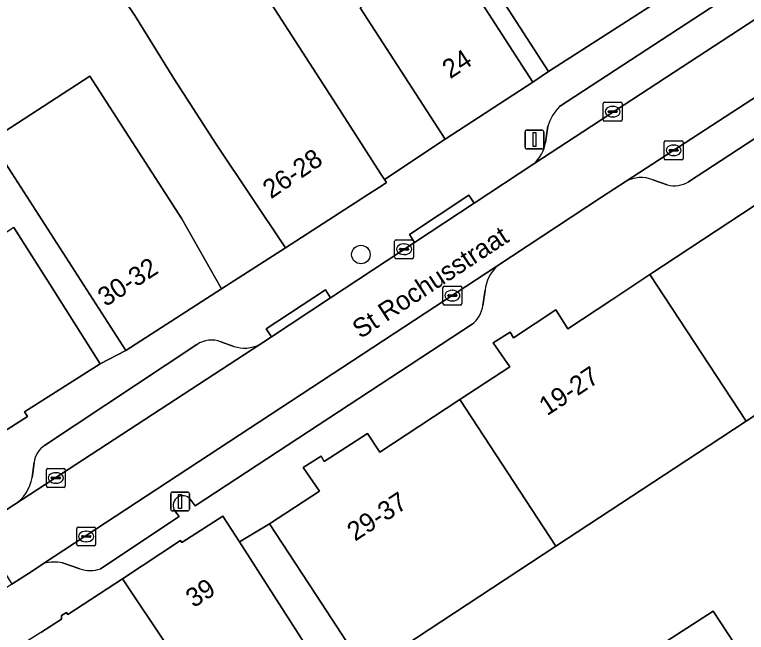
# Model space of a CAD drawing. Extents: x 161798 to 162385, y 382315 to 382833.
# Drawn here: x 162059.82 to 162098.63, y 382565.6 to 382598.36 of the extents above; entities that cross this region are included whole.
import ezdxf

# ---------------------------------------------------------------- set-up
doc = ezdxf.new("R2010")
doc.units = 0
for name, color, linetype in [('IMGEO_Boom', 7, 'Continuous'), ('IMGEO_Erf', 7, 'Continuous'), ('IMGEO_Kolk', 7, 'Continuous'), ('IMGEO_Lichtmast', 7, 'Continuous'), ('IMGEO_Openbare_ruimte_label', 7, 'Continuous'), ('IMGEO_Pand', 7, 'Continuous'), ('IMGEO_Pand_nummerreeks', 7, 'Continuous'), ('IMGEO_Parkeervlak_open', 7, 'Continuous'), ('IMGEO_Rijbaan_lokaal_open', 7, 'Continuous'), ('IMGEO_Voetpad_open', 7, 'Continuous')]:
    doc.layers.add(name, color=color, linetype=linetype)

msp = doc.modelspace()

# ---------------------------------------------------------------- linework, layer by layer
at = {"layer": 'IMGEO_Boom'}
msp.add_circle((162078.182, 382585.641), 0.489, dxfattribs=at)
at = {"layer": 'IMGEO_Erf'}
for points in [[(162059.778, 382587.069), (162061.68, 382584.071), (162064.359, 382579.848), (162065.722, 382580.545), (162063.002, 382584.765), (162058.536, 382591.694), (162063.806, 382595.091), (162068.676, 382587.535), (162070.796, 382583.816), (162074.18, 382585.997), (162070.512, 382591.487), (162068.266, 382594.971), (162066.2, 382598.307), (162063.19, 382602.79)], [(162071.402, 382602.082), (162076.727, 382593.822), (162079.228, 382589.942), (162079.436, 382589.619), (162082.652, 382591.76), (162079.935, 382595.957), (162078.151, 382598.714)], [(162084.597, 382598.965), (162087.309, 382594.774), (162088.137, 382595.338), (162085.454, 382599.519)], [(162102.649, 382579.449), (162098.622, 382576.803), (162096.601, 382575.476), (162088.533, 382570.177), (162078.441, 382563.548), (162083.732, 382555.037), (162084.772, 382555.684), (162083.299, 382557.955), (162092.219, 382563.711), (162093.688, 382561.433), (162094.761, 382562.125), (162093.279, 382564.418), (162096.865, 382566.737), (162098.358, 382564.461), (162096.539, 382563.28), (162097.699, 382561.493), (162099.947, 382562.953)]]:
    msp.add_lwpolyline(points, dxfattribs=at)
at = {"layer": 'IMGEO_Kolk'}
for p, q in [((162091.038, 382592.789), (162091.038, 382593.641)), ((162091.113, 382593.715), (162091.965, 382593.715)), ((162092.039, 382593.641), (162092.039, 382592.789)), ((162091.297, 382593.209), (162091.297, 382593.221)), ((162091.735, 382593.172), (162091.337, 382593.172)), ((162091.34, 382593.258), (162091.738, 382593.258)), ((162091.526, 382593.495), (162091.551, 382593.495)), ((162091.781, 382593.221), (162091.781, 382593.209)), ((162091.549, 382592.935), (162091.524, 382592.935)), ((162091.965, 382592.715), (162091.113, 382592.715)), ((162094.35, 382591.666), (162095.202, 382591.666)), ((162094.275, 382590.74), (162094.275, 382591.592)), ((162094.763, 382591.446), (162094.788, 382591.446)), ((162095.276, 382591.592), (162095.276, 382590.74)), ((162094.534, 382591.16), (162094.534, 382591.172)), ((162094.972, 382591.123), (162094.574, 382591.123)), ((162094.577, 382591.209), (162094.975, 382591.209)), ((162094.786, 382590.886), (162094.761, 382590.886)), ((162095.018, 382591.172), (162095.018, 382591.16)), ((162095.202, 382590.666), (162094.35, 382590.666)), ((162079.975, 382585.495), (162079.975, 382586.347)), ((162080.05, 382586.421), (162080.902, 382586.421)), ((162080.463, 382586.201), (162080.488, 382586.201)), ((162080.976, 382586.347), (162080.976, 382585.495)), ((162080.234, 382585.915), (162080.234, 382585.927)), ((162080.672, 382585.878), (162080.274, 382585.878)), ((162080.277, 382585.964), (162080.675, 382585.964)), ((162080.718, 382585.927), (162080.718, 382585.915)), ((162080.902, 382585.421), (162080.05, 382585.421)), ((162080.486, 382585.641), (162080.461, 382585.641)), ((162082.536, 382583.037), (162082.536, 382583.889)), ((162082.611, 382583.963), (162083.463, 382583.963)), ((162083.537, 382583.889), (162083.537, 382583.037)), ((162082.795, 382583.457), (162082.795, 382583.469)), ((162082.838, 382583.506), (162083.236, 382583.506)), ((162083.024, 382583.743), (162083.049, 382583.743)), ((162083.279, 382583.469), (162083.279, 382583.457)), ((162083.233, 382583.42), (162082.835, 382583.42)), ((162083.047, 382583.183), (162083.022, 382583.183)), ((162083.463, 382582.963), (162082.611, 382582.963)), ((162061.501, 382573.367), (162061.501, 382574.219)), ((162061.576, 382574.293), (162062.428, 382574.293)), ((162062.502, 382574.219), (162062.502, 382573.367)), ((162061.76, 382573.787), (162061.76, 382573.799)), ((162061.803, 382573.836), (162062.201, 382573.836)), ((162061.989, 382574.073), (162062.014, 382574.073)), ((162062.244, 382573.799), (162062.244, 382573.787)), ((162062.198, 382573.75), (162061.8, 382573.75)), ((162062.012, 382573.513), (162061.987, 382573.513)), ((162062.428, 382573.293), (162061.576, 382573.293)), ((162063.11, 382570.261), (162063.11, 382571.113)), ((162063.185, 382571.187), (162064.037, 382571.187)), ((162064.111, 382571.113), (162064.111, 382570.261)), ((162063.369, 382570.681), (162063.369, 382570.693)), ((162063.412, 382570.73), (162063.81, 382570.73)), ((162063.598, 382570.967), (162063.623, 382570.967)), ((162063.853, 382570.693), (162063.853, 382570.681)), ((162063.807, 382570.644), (162063.409, 382570.644)), ((162063.621, 382570.407), (162063.596, 382570.407)), ((162064.037, 382570.187), (162063.185, 382570.187))]:
    msp.add_line(p, q, dxfattribs=at)
for points in [[(162091.038, 382592.789), (162091.038, 382593.641)], [(162091.113, 382593.715), (162091.965, 382593.715)], [(162092.039, 382593.641), (162092.039, 382592.789)], [(162091.965, 382592.715), (162091.113, 382592.715)], [(162094.35, 382591.666), (162095.202, 382591.666)], [(162094.275, 382590.74), (162094.275, 382591.592)], [(162095.276, 382591.592), (162095.276, 382590.74)], [(162095.202, 382590.666), (162094.35, 382590.666)], [(162079.975, 382585.495), (162079.975, 382586.347)], [(162080.05, 382586.421), (162080.902, 382586.421)], [(162080.976, 382586.347), (162080.976, 382585.495)], [(162080.902, 382585.421), (162080.05, 382585.421)], [(162082.536, 382583.037), (162082.536, 382583.889)], [(162082.611, 382583.963), (162083.463, 382583.963)], [(162083.537, 382583.889), (162083.537, 382583.037)], [(162083.463, 382582.963), (162082.611, 382582.963)], [(162061.501, 382573.367), (162061.501, 382574.219)], [(162061.576, 382574.293), (162062.428, 382574.293)], [(162062.502, 382574.219), (162062.502, 382573.367)], [(162062.428, 382573.293), (162061.576, 382573.293)], [(162063.11, 382570.261), (162063.11, 382571.113)], [(162063.185, 382571.187), (162064.037, 382571.187)], [(162064.111, 382571.113), (162064.111, 382570.261)], [(162064.037, 382570.187), (162063.185, 382570.187)]]:
    msp.add_lwpolyline(points, dxfattribs=at)
for centre, radius, start, end in [((162091.115, 382593.639), 0.0765, 91.552, 178.448), ((162091.115, 382593.639), 0.0765, 91.552, 178.448), ((162091.963, 382593.639), 0.0765, 1.552, 88.448), ((162091.963, 382593.639), 0.0765, 1.552, 88.448), ((162091.337, 382593.218), 0.0403, 85.8775, 175.7526), ((162091.334, 382593.208), 0.0366, 178.938, 274.7102), ((162091.738, 382593.215), 0.043, 264.8664, 352.4533), ((162091.742, 382593.22), 0.0386, 1.7309, 96.639), ((162091.115, 382592.791), 0.0765, 181.552, 268.448), ((162091.115, 382592.791), 0.0765, 181.552, 268.448), ((162091.963, 382592.791), 0.0765, 271.552, 358.448), ((162091.963, 382592.791), 0.0765, 271.552, 358.448), ((162094.352, 382591.59), 0.0765, 91.552, 178.448), ((162094.352, 382591.59), 0.0765, 91.552, 178.448), ((162095.2, 382591.59), 0.0765, 1.552, 88.448), ((162095.2, 382591.59), 0.0765, 1.552, 88.448), ((162094.574, 382591.169), 0.0403, 85.8775, 175.7526), ((162094.571, 382591.159), 0.0366, 178.938, 274.7102), ((162094.975, 382591.166), 0.043, 264.8664, 352.4533), ((162094.979, 382591.171), 0.0386, 1.7309, 96.639), ((162094.352, 382590.742), 0.0765, 181.552, 268.448), ((162094.352, 382590.742), 0.0765, 181.552, 268.448), ((162095.2, 382590.742), 0.0765, 271.552, 358.448), ((162095.2, 382590.742), 0.0765, 271.552, 358.448), ((162080.052, 382586.345), 0.0765, 91.552, 178.448), ((162080.052, 382586.345), 0.0765, 91.552, 178.448), ((162080.9, 382586.345), 0.0765, 1.552, 88.448), ((162080.9, 382586.345), 0.0765, 1.552, 88.448), ((162080.274, 382585.924), 0.0403, 85.8775, 175.7526), ((162080.271, 382585.914), 0.0366, 178.938, 274.7102), ((162080.675, 382585.921), 0.043, 264.8664, 352.4533), ((162080.679, 382585.926), 0.0386, 1.7309, 96.639), ((162080.052, 382585.497), 0.0765, 181.552, 268.448), ((162080.052, 382585.497), 0.0765, 181.552, 268.448), ((162080.9, 382585.497), 0.0765, 271.552, 358.448), ((162080.9, 382585.497), 0.0765, 271.552, 358.448), ((162082.613, 382583.887), 0.0765, 91.552, 178.448), ((162082.613, 382583.887), 0.0765, 91.552, 178.448), ((162083.461, 382583.887), 0.0765, 1.552, 88.448), ((162083.461, 382583.887), 0.0765, 1.552, 88.448), ((162082.835, 382583.466), 0.0403, 85.8775, 175.7526), ((162083.24, 382583.468), 0.0386, 1.7309, 96.639), ((162082.832, 382583.456), 0.0366, 178.938, 274.7102), ((162083.236, 382583.463), 0.043, 264.8664, 352.4533), ((162082.613, 382583.039), 0.0765, 181.552, 268.448), ((162082.613, 382583.039), 0.0765, 181.552, 268.448), ((162083.461, 382583.039), 0.0765, 271.552, 358.448), ((162083.461, 382583.039), 0.0765, 271.552, 358.448), ((162061.578, 382574.217), 0.0765, 91.552, 178.448), ((162061.578, 382574.217), 0.0765, 91.552, 178.448), ((162062.426, 382574.217), 0.0765, 1.552, 88.448), ((162062.426, 382574.217), 0.0765, 1.552, 88.448), ((162061.8, 382573.796), 0.0403, 85.8775, 175.7526), ((162061.797, 382573.786), 0.0366, 178.938, 274.7102), ((162062.201, 382573.793), 0.043, 264.8664, 352.4533), ((162062.205, 382573.798), 0.0386, 1.7309, 96.639), ((162061.578, 382573.369), 0.0765, 181.552, 268.448), ((162061.578, 382573.369), 0.0765, 181.552, 268.448), ((162062.426, 382573.369), 0.0765, 271.552, 358.448), ((162062.426, 382573.369), 0.0765, 271.552, 358.448), ((162063.187, 382571.111), 0.0765, 91.552, 178.448), ((162063.187, 382571.111), 0.0765, 91.552, 178.448), ((162064.035, 382571.111), 0.0765, 1.552, 88.448), ((162064.035, 382571.111), 0.0765, 1.552, 88.448), ((162063.409, 382570.69), 0.0403, 85.8775, 175.7526), ((162063.406, 382570.68), 0.0366, 178.938, 274.7102), ((162063.81, 382570.687), 0.043, 264.8664, 352.4533), ((162063.814, 382570.692), 0.0386, 1.7309, 96.639), ((162063.187, 382570.263), 0.0765, 181.552, 268.448), ((162063.187, 382570.263), 0.0765, 181.552, 268.448), ((162064.035, 382570.263), 0.0765, 271.552, 358.448), ((162064.035, 382570.263), 0.0765, 271.552, 358.448)]:
    msp.add_arc(centre, radius, start, end, dxfattribs=at)
for centre, major_axis, ratio, start_param, end_param in [((162091.525, 382593.215), (-0.387, 0.002), 0.722429, 4.712389, 7.853982), ((162091.55, 382593.215), (-0.39, 0.002), 0.717154, 1.570796, 4.712389), ((162094.762, 382591.166), (-0.387, 0.002), 0.722429, 4.712389, 7.853982), ((162094.787, 382591.166), (-0.39, 0.002), 0.717154, 1.570796, 4.712389), ((162080.462, 382585.921), (-0.387, 0.002), 0.722429, 4.712389, 7.853982), ((162080.487, 382585.921), (-0.39, 0.002), 0.717154, 1.570796, 4.712389), ((162083.023, 382583.463), (-0.387, 0.002), 0.722429, 4.712389, 7.853982), ((162083.048, 382583.463), (-0.39, 0.002), 0.717154, 1.570796, 4.712389), ((162061.988, 382573.793), (-0.387, 0.002), 0.722429, 4.712389, 7.853982), ((162062.013, 382573.793), (-0.39, 0.002), 0.717154, 1.570796, 4.712389), ((162063.597, 382570.687), (-0.387, 0.002), 0.722429, 4.712389, 7.853982), ((162063.622, 382570.687), (-0.39, 0.002), 0.717154, 1.570796, 4.712389)]:
    msp.add_ellipse(centre, major_axis=major_axis, ratio=ratio, start_param=start_param, end_param=end_param, dxfattribs=at)
at = {"layer": 'IMGEO_Lichtmast'}
for p, q in [((162086.894, 382591.341), (162086.894, 382592.141)), ((162086.894, 382592.141), (162086.894, 382591.341)), ((162086.994, 382592.241), (162087.784, 382592.241)), ((162087.784, 382592.241), (162086.994, 382592.241)), ((162087.884, 382592.141), (162087.884, 382591.341)), ((162087.884, 382591.341), (162087.884, 382592.141)), ((162087.784, 382591.241), (162086.994, 382591.241)), ((162086.994, 382591.241), (162087.784, 382591.241)), ((162068.193, 382573.044), (162068.983, 382573.044)), ((162068.983, 382573.044), (162068.193, 382573.044)), ((162068.093, 382572.144), (162068.093, 382572.944)), ((162068.093, 382572.944), (162068.093, 382572.144)), ((162069.083, 382572.944), (162069.083, 382572.144)), ((162069.083, 382572.144), (162069.083, 382572.944)), ((162068.983, 382572.044), (162068.193, 382572.044)), ((162068.193, 382572.044), (162068.983, 382572.044))]:
    msp.add_line(p, q, dxfattribs=at)
for points in [[(162087.314, 382592.116), (162087.464, 382592.116), (162087.464, 382591.366), (162087.314, 382591.366), (162087.314, 382592.116)], [(162068.513, 382572.919), (162068.663, 382572.919), (162068.663, 382572.169), (162068.513, 382572.169), (162068.513, 382572.919)]]:
    msp.add_lwpolyline(points, dxfattribs=at)
for centre, start, end in [((162086.994, 382592.141), 90, 180), ((162086.994, 382592.141), 90, 180), ((162087.784, 382592.141), 0, 90), ((162087.784, 382592.141), 360, 90), ((162086.994, 382591.341), 180, 270), ((162086.994, 382591.341), 180, 270), ((162087.784, 382591.341), 270, 0), ((162087.784, 382591.341), 270, 0), ((162068.193, 382572.944), 90, 180), ((162068.193, 382572.944), 90, 180), ((162068.983, 382572.944), 0, 90), ((162068.983, 382572.944), 360, 90), ((162068.193, 382572.144), 180, 270), ((162068.193, 382572.144), 180, 270), ((162068.983, 382572.144), 270, 0), ((162068.983, 382572.144), 270, 0)]:
    msp.add_arc(centre, 0.1, start, end, dxfattribs=at)
at = {"layer": 'IMGEO_Pand'}
for points in [[(162084.704, 382612.618), (162081.731, 382610.71), (162080.697, 382610.046), (162083.143, 382606.234), (162084.177, 382606.898), (162085.355, 382605.063), (162082.905, 382603.49), (162084.251, 382601.393), (162085.454, 382599.519), (162088.137, 382595.338), (162093.646, 382598.873), (162086.924, 382609.345)], [(162079.574, 382606.727), (162077.182, 382605.179), (162075.555, 382604.126), (162076.676, 382602.394), (162078.303, 382603.447), (162080.418, 382600.181), (162078.151, 382598.714), (162079.935, 382595.957), (162082.652, 382591.76), (162087.309, 382594.774), (162084.597, 382598.965)], [(162065.036, 382606.054), (162062.232, 382604.321), (162063.19, 382602.79), (162066.2, 382598.307), (162068.266, 382594.971), (162070.512, 382591.487), (162074.18, 382585.997), (162078.179, 382588.575), (162078.387, 382588.709), (162079.316, 382589.308), (162079.543, 382589.454), (162079.436, 382589.619), (162079.228, 382589.942), (162076.727, 382593.822), (162071.402, 382602.082), (162068.712, 382600.348), (162065.992, 382604.57)], [(162070.796, 382583.816), (162068.676, 382587.535), (162063.806, 382595.091), (162058.536, 382591.694), (162063.002, 382584.765), (162065.722, 382580.545)], [(162102.649, 382579.449), (162108.999, 382583.616), (162108.181, 382584.865), (162109.471, 382585.616), (162109.71, 382585.755), (162105.744, 382592.57), (162104.937, 382593.957), (162099.697, 382590.512), (162100.557, 382589.214), (162093.517, 382584.575), (162098.622, 382576.803)], [(162055.864, 382586.921), (162055.466, 382587.548), (162054.452, 382586.904), (162052.693, 382589.676), (162051.44, 382588.881), (162047.377, 382586.302), (162054.736, 382574.458), (162056.303, 382574.386), (162060.491, 382577.043), (162060.332, 382577.294), (162064.359, 382579.848), (162061.68, 382584.071), (162059.778, 382587.069), (162058.653, 382586.356), (162058.122, 382586.019), (162056.92, 382585.256)], [(162098.622, 382576.803), (162093.517, 382584.575), (162091.498, 382583.245), (162089.165, 382581.708), (162088.523, 382582.702), (162086.276, 382581.23), (162086.106, 382581.529), (162085.201, 382580.956), (162086.082, 382579.685), (162083.431, 382577.945), (162088.533, 382570.177), (162096.601, 382575.476)], [(162083.431, 382577.945), (162079.193, 382575.162), (162078.539, 382576.155), (162076.231, 382574.669), (162076.07, 382574.953), (162075.118, 382574.348), (162075.996, 382573.093), (162073.335, 382571.365), (162076.088, 382567.15), (162078.441, 382563.548), (162088.533, 382570.177)], [(162071.745, 382570.4), (162070.867, 382571.77), (162068.686, 382570.371), (162068.617, 382570.478), (162065.531, 382568.448), (162070.341, 382561.247), (162070.408, 382561.144), (162073.107, 382562.874), (162075.575, 382559.025), (162078.029, 382560.599), (162077.668, 382561.162), (162073.566, 382567.561)], [(162070.408, 382561.144), (162070.341, 382561.247), (162065.531, 382568.448), (162062.645, 382566.55), (162062.571, 382566.665), (162062.299, 382566.491), (162062.308, 382566.308), (162061.202, 382565.599), (162060.346, 382565.051), (162067.224, 382554.323), (162067.7, 382553.581), (162067.877, 382553.694), (162070.553, 382555.41), (162067.86, 382559.511)], [(162098.358, 382564.461), (162096.865, 382566.737), (162093.279, 382564.418), (162094.761, 382562.125), (162096.539, 382563.28)]]:
    msp.add_lwpolyline(points, close=True, dxfattribs=at)
at = {"layer": 'IMGEO_Parkeervlak_open'}
for points in [[(162087.354, 382590.455), (162111.73, 382606.38)], [(162108.41, 382606.351), (162088.725, 382593.485)], [(162104.523, 382597.511), (162092.248, 382589.524)], [(162095.567, 382589.499), (162103.003, 382594.362)], [(162088.094, 382592.454), (162087.982, 382591.578)], [(162093.663, 382589.606), (162094.438, 382589.33)], [(162085.399, 382585.021), (162061.354, 382569.255)], [(162084.659, 382582.935), (162084.771, 382583.747)], [(162069.129, 382572.673), (162069.384, 382572.306), (162084.078, 382581.943)], [(162059.815, 382572.377), (162072.819, 382580.871)], [(162069.483, 382580.861), (162061.402, 382575.513)], [(162071.439, 382580.767), (162070.752, 382581.005)], [(162060.846, 382574.61), (162060.747, 382573.823)], [(162064.368, 382568.975), (162068.548, 382571.744), (162068.268, 382572.124)], [(162062.359, 382569.284), (162063.281, 382568.982)]]:
    msp.add_lwpolyline(points, dxfattribs=at)
for centre, radius, start, end in [((162090.686, 382591.576), 2.737, 135.7729, 161.2916), ((162086.139, 382591.872), 1.867, 310.6245, 350.9462), ((162093.047, 382587.994), 1.726, 69.069, 117.5642), ((162094.805, 382590.736), 1.453, 255.3805, 301.6463), ((162086.822, 382583.528), 2.063, 133.6205, 173.8989), ((162083.18, 382583.135), 1.492, 306.9833, 352.3029), ((162070.247, 382579.787), 1.318, 67.4918, 125.4562), ((162072.002, 382582.502), 1.824, 252.0125, 296.6071), ((162062.094, 382574.464), 1.256, 123.4092, 173.3475), ((162058.578, 382574.198), 2.201, 304.1938, 350.1997), ((162068.741, 382572.332), 0.517, 41.2508, 203.7948), ((162061.919, 382567.116), 2.212, 78.5182, 104.7875), ((162063.834, 382570.39), 1.513, 248.5746, 290.6874)]:
    msp.add_arc(centre, radius, start, end, dxfattribs=at)
at = {"layer": 'IMGEO_Rijbaan_lokaal_open'}
msp.add_lwpolyline([(162092.248, 382589.524), (162104.523, 382597.511), (162105.299, 382598.022), (162110.359, 382601.34), (162114.877, 382604.291), (162116.651, 382605.458), (162117.507, 382605.989), (162115.212, 382608.704), (162114.363, 382608.167), (162111.73, 382606.38), (162087.354, 382590.455), (162084.185, 382588.365), (162081.034, 382586.287), (162076.577, 382583.348), (162073.44, 382581.279), (162072.819, 382580.871), (162059.815, 382572.377), (162058.317, 382571.409), (162057.794, 382571.198), (162059.667, 382568.154), (162060.796, 382568.889), (162061.354, 382569.255), (162085.399, 382585.021), (162090.951, 382588.681)], close=True, dxfattribs=at)
at = {"layer": 'IMGEO_Voetpad_open'}
for points in [[(162088.523, 382582.702), (162089.165, 382581.708), (162091.498, 382583.245), (162093.517, 382584.575), (162100.557, 382589.214), (162099.697, 382590.512), (162104.937, 382593.957), (162104.785, 382594.155), (162112.146, 382598.926), (162116.822, 382602.004), (162119.59, 382603.578), (162123.441, 382606.277), (162123.564, 382606.422), (162127.433, 382610.984), (162131.303, 382615.547), (162135.174, 382620.109), (162139.044, 382624.672), (162142.914, 382629.235), (162146.784, 382633.798), (162150.752, 382638.476), (162151.434, 382639.358), (162155.256, 382643.887), (162152.892, 382645.592)], [(162088.725, 382593.485), (162108.41, 382606.351)], [(162099.233, 382602.459), (162093.646, 382598.873), (162088.137, 382595.338), (162087.309, 382594.774), (162082.652, 382591.76), (162079.436, 382589.619), (162079.543, 382589.454), (162079.316, 382589.308), (162078.387, 382588.709), (162078.179, 382588.575), (162074.18, 382585.997), (162070.796, 382583.816), (162065.722, 382580.545), (162064.359, 382579.848), (162060.332, 382577.294), (162060.491, 382577.043), (162056.303, 382574.386), (162052.321, 382571.935)], [(162103.003, 382594.362), (162095.567, 382589.499)], [(162087.982, 382591.578), (162088.094, 382592.454)], [(162083.912, 382588.784), (162084.185, 382588.365), (162087.354, 382590.455)], [(162092.248, 382589.524), (162090.951, 382588.681), (162085.399, 382585.021)], [(162094.438, 382589.33), (162093.663, 382589.606)], [(162072.819, 382580.871), (162073.44, 382581.279), (162073.167, 382581.697), (162076.304, 382583.766), (162076.577, 382583.348), (162081.034, 382586.287), (162080.761, 382586.705), (162083.912, 382588.784)], [(162084.771, 382583.747), (162084.659, 382582.935)], [(162061.202, 382565.599), (162062.308, 382566.308), (162062.299, 382566.491), (162062.571, 382566.665), (162062.645, 382566.55), (162065.531, 382568.448), (162068.617, 382570.478), (162068.686, 382570.371), (162070.867, 382571.77), (162071.745, 382570.4), (162073.335, 382571.365), (162075.996, 382573.093), (162075.118, 382574.348), (162076.07, 382574.953), (162076.231, 382574.669), (162078.539, 382576.155), (162079.193, 382575.162), (162083.431, 382577.945), (162086.082, 382579.685), (162085.201, 382580.956), (162086.106, 382581.529), (162086.276, 382581.23), (162088.523, 382582.702)], [(162084.078, 382581.943), (162069.384, 382572.306), (162069.129, 382572.673)], [(162061.402, 382575.513), (162069.483, 382580.861)], [(162070.752, 382581.005), (162071.439, 382580.767)], [(162060.747, 382573.823), (162060.846, 382574.61)], [(162057.794, 382571.198), (162058.317, 382571.409), (162059.815, 382572.377)], [(162068.268, 382572.124), (162068.548, 382571.744), (162064.368, 382568.975)], [(162101.35, 382555.661), (162097.699, 382561.493), (162096.539, 382563.28), (162094.761, 382562.125), (162093.688, 382561.433), (162084.772, 382555.684), (162083.732, 382555.037), (162078.441, 382563.548), (162076.088, 382567.15), (162073.335, 382571.365), (162071.745, 382570.4), (162073.566, 382567.561), (162077.668, 382561.162), (162078.029, 382560.599), (162080.915, 382555.941), (162081.095, 382556.053), (162082.51, 382553.777), (162082.961, 382554.058), (162083.576, 382553.093), (162085.175, 382554.158), (162096.508, 382561.261), (162101.682, 382553.006)], [(162061.354, 382569.255), (162060.796, 382568.889), (162059.667, 382568.154), (162059.293, 382567.91)], [(162063.281, 382568.982), (162062.359, 382569.284)]]:
    msp.add_lwpolyline(points, dxfattribs=at)
for points in [[(162084.185, 382588.365), (162083.912, 382588.784), (162080.761, 382586.705), (162081.034, 382586.287)], [(162073.44, 382581.279), (162076.577, 382583.348), (162076.304, 382583.766), (162073.167, 382581.697)]]:
    msp.add_lwpolyline(points, close=True, dxfattribs=at)
for centre, radius, start, end in [((162090.686, 382591.576), 2.737, 135.7729, 161.2916), ((162086.139, 382591.872), 1.867, 310.6245, 350.9462), ((162093.047, 382587.994), 1.726, 69.069, 117.5642), ((162094.805, 382590.736), 1.453, 255.3805, 301.6463), ((162086.822, 382583.528), 2.063, 133.6205, 173.8989), ((162083.18, 382583.135), 1.492, 306.9833, 352.3029), ((162070.247, 382579.787), 1.318, 67.4918, 125.4562), ((162072.002, 382582.502), 1.824, 252.0125, 296.6071), ((162062.094, 382574.464), 1.256, 123.4092, 173.3475), ((162058.578, 382574.198), 2.201, 304.1938, 350.1997), ((162068.741, 382572.332), 0.517, 41.2508, 203.7948), ((162061.919, 382567.116), 2.212, 78.5182, 104.7875), ((162063.834, 382570.39), 1.513, 248.5746, 290.6874)]:
    msp.add_arc(centre, radius, start, end, dxfattribs=at)

# ---------------------------------------------------------------- texts
at = {"layer": 'IMGEO_Openbare_ruimte_label'}
msp.add_text('St Rochusstraat', height=1, rotation=33.2449, dxfattribs=at).set_placement((162078.156, 382581.149))
at = {"layer": 'IMGEO_Pand_nummerreeks'}
for s, rotation, p in [('24', 32.9107, (162082.918, 382594.933)), ('26-28', 34.217, (162073.414, 382588.565)), ('30-32', 32.8082, (162064.642, 382582.846)), ('19-27', 33.3222, (162088.058, 382577.061)), ('29-37', 33.0919, (162077.874, 382570.408)), ('39', 32.5612, (162069.306, 382566.881))]:
    msp.add_text(s, height=1, rotation=rotation, dxfattribs=at).set_placement(p)

doc.saveas('drawing.dxf')
